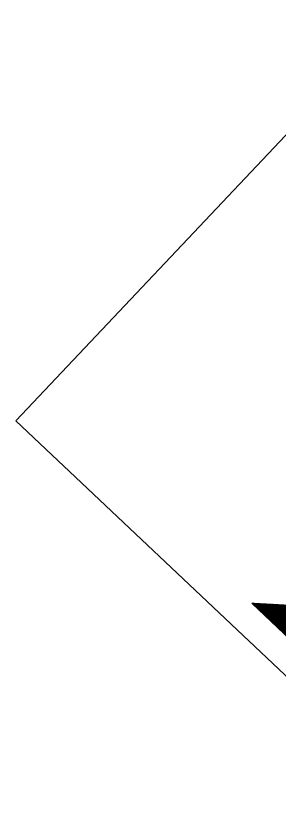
# Model space of a CAD drawing. Extents: x 1929624 to 1935547, y 596315 to 605721.
# Drawn here: x 1930136.16 to 1930148.46, y 599197.21 to 599234.1 of the extents above; entities that cross this region are included whole.
import ezdxf

# ---------------------------------------------------------------- set-up
doc = ezdxf.new("R2010")
doc.units = 0
doc.layers.add('Default', color=7, linetype='Continuous')

msp = doc.modelspace()

# ---------------------------------------------------------------- linework, layer by layer
at = {"layer": 'Default'}
for p, q in [((1930136.155, 599215.119), (1930154.083, 599234.102)), ((1930136.155, 599215.119), (1930155.137, 599197.208)), ((1930155.086, 599199.108), (1930147.224, 599206.579)), ((1930147.224, 599206.579), (1930152.938, 599206.27)), ((1930155.098, 599199.121), (1930147.228, 599206.579)), ((1930147.235, 599206.579), (1930147.23, 599206.574)), ((1930147.253, 599206.578), (1930147.24, 599206.564)), ((1930155.107, 599199.131), (1930147.249, 599206.578)), ((1930147.271, 599206.577), (1930147.25, 599206.555)), ((1930147.289, 599206.576), (1930147.26, 599206.545)), ((1930155.116, 599199.141), (1930147.27, 599206.577)), ((1930147.307, 599206.575), (1930147.27, 599206.536)), ((1930147.325, 599206.574), (1930147.28, 599206.526)), ((1930147.343, 599206.573), (1930147.29, 599206.517)), ((1930155.126, 599199.151), (1930147.291, 599206.576)), ((1930147.361, 599206.572), (1930147.3, 599206.508)), ((1930147.379, 599206.571), (1930147.31, 599206.498)), ((1930155.135, 599199.161), (1930147.313, 599206.575)), ((1930147.397, 599206.57), (1930147.319, 599206.489)), ((1930147.415, 599206.569), (1930147.329, 599206.479)), ((1930155.144, 599199.171), (1930147.334, 599206.574)), ((1930147.433, 599206.568), (1930147.339, 599206.47)), ((1930147.45, 599206.567), (1930147.349, 599206.46)), ((1930155.153, 599199.181), (1930147.355, 599206.572)), ((1930147.468, 599206.566), (1930147.359, 599206.451)), ((1930147.486, 599206.565), (1930147.369, 599206.442)), ((1930155.163, 599199.192), (1930147.376, 599206.571)), ((1930147.504, 599206.564), (1930147.379, 599206.432)), ((1930147.522, 599206.563), (1930147.389, 599206.423)), ((1930155.172, 599199.202), (1930147.397, 599206.57)), ((1930147.54, 599206.562), (1930147.399, 599206.413)), ((1930147.558, 599206.561), (1930147.409, 599206.404)), ((1930155.181, 599199.212), (1930147.418, 599206.569)), ((1930147.576, 599206.56), (1930147.419, 599206.394)), ((1930147.594, 599206.559), (1930147.429, 599206.385)), ((1930155.19, 599199.222), (1930147.439, 599206.568)), ((1930147.612, 599206.558), (1930147.439, 599206.376)), ((1930147.63, 599206.557), (1930147.449, 599206.366)), ((1930147.648, 599206.557), (1930147.458, 599206.357)), ((1930155.2, 599199.232), (1930147.46, 599206.567)), ((1930147.666, 599206.556), (1930147.468, 599206.347)), ((1930147.684, 599206.555), (1930147.478, 599206.338)), ((1930155.209, 599199.242), (1930147.481, 599206.566)), ((1930147.702, 599206.554), (1930147.488, 599206.328)), ((1930147.72, 599206.553), (1930147.498, 599206.319)), ((1930155.218, 599199.252), (1930147.503, 599206.564)), ((1930147.738, 599206.552), (1930147.508, 599206.309)), ((1930147.756, 599206.551), (1930147.518, 599206.3)), ((1930155.227, 599199.262), (1930147.524, 599206.563)), ((1930147.773, 599206.55), (1930147.528, 599206.291)), ((1930147.791, 599206.549), (1930147.538, 599206.281)), ((1930155.237, 599199.272), (1930147.545, 599206.562)), ((1930147.809, 599206.548), (1930147.548, 599206.272)), ((1930147.827, 599206.547), (1930147.558, 599206.262)), ((1930155.246, 599199.283), (1930147.566, 599206.561)), ((1930147.845, 599206.546), (1930147.568, 599206.253)), ((1930147.863, 599206.545), (1930147.578, 599206.243)), ((1930155.255, 599199.293), (1930147.587, 599206.56)), ((1930147.881, 599206.544), (1930147.587, 599206.234)), ((1930147.899, 599206.543), (1930147.597, 599206.225)), ((1930147.917, 599206.542), (1930147.607, 599206.215)), ((1930155.264, 599199.303), (1930147.608, 599206.559)), ((1930147.935, 599206.541), (1930147.617, 599206.206)), ((1930147.953, 599206.54), (1930147.627, 599206.196)), ((1930155.273, 599199.313), (1930147.629, 599206.558)), ((1930147.971, 599206.539), (1930147.637, 599206.187)), ((1930147.989, 599206.538), (1930147.647, 599206.177)), ((1930155.283, 599199.323), (1930147.65, 599206.556)), ((1930148.007, 599206.537), (1930147.657, 599206.168)), ((1930148.025, 599206.536), (1930147.667, 599206.159)), ((1930155.292, 599199.333), (1930147.671, 599206.555)), ((1930148.043, 599206.535), (1930147.677, 599206.149)), ((1930148.061, 599206.534), (1930147.687, 599206.14)), ((1930155.301, 599199.343), (1930147.693, 599206.554)), ((1930148.079, 599206.533), (1930147.697, 599206.13)), ((1930148.097, 599206.532), (1930147.707, 599206.121)), ((1930155.31, 599199.353), (1930147.714, 599206.553)), ((1930148.114, 599206.531), (1930147.717, 599206.111)), ((1930148.132, 599206.53), (1930147.726, 599206.102)), ((1930155.32, 599199.364), (1930147.735, 599206.552)), ((1930148.15, 599206.529), (1930147.736, 599206.093)), ((1930148.168, 599206.528), (1930147.746, 599206.083)), ((1930155.329, 599199.374), (1930147.756, 599206.551)), ((1930148.186, 599206.527), (1930147.756, 599206.074)), ((1930148.204, 599206.526), (1930147.766, 599206.064)), ((1930148.222, 599206.525), (1930147.776, 599206.055)), ((1930155.338, 599199.384), (1930147.777, 599206.55)), ((1930148.24, 599206.524), (1930147.786, 599206.045)), ((1930148.258, 599206.524), (1930147.796, 599206.036)), ((1930155.347, 599199.394), (1930147.798, 599206.548)), ((1930148.276, 599206.523), (1930147.806, 599206.026)), ((1930148.294, 599206.522), (1930147.816, 599206.017)), ((1930155.357, 599199.404), (1930147.819, 599206.547)), ((1930148.312, 599206.521), (1930147.826, 599206.008)), ((1930148.33, 599206.52), (1930147.836, 599205.998)), ((1930155.366, 599199.414), (1930147.84, 599206.546)), ((1930148.348, 599206.519), (1930147.846, 599205.989)), ((1930148.366, 599206.518), (1930147.855, 599205.979)), ((1930155.375, 599199.424), (1930147.861, 599206.545)), ((1930148.384, 599206.517), (1930147.865, 599205.97)), ((1930148.402, 599206.516), (1930147.875, 599205.96)), ((1930155.384, 599199.434), (1930147.883, 599206.544)), ((1930148.42, 599206.515), (1930147.885, 599205.951)), ((1930148.437, 599206.514), (1930147.895, 599205.942)), ((1930155.394, 599199.444), (1930147.904, 599206.543)), ((1930148.455, 599206.513), (1930147.905, 599205.932)), ((1930148.473, 599206.512), (1930147.915, 599205.923)), ((1930155.403, 599199.455), (1930147.925, 599206.542)), ((1930148.491, 599206.511), (1930147.925, 599205.913)), ((1930148.509, 599206.51), (1930147.935, 599205.904)), ((1930148.527, 599206.509), (1930147.945, 599205.894)), ((1930155.412, 599199.465), (1930147.946, 599206.54)), ((1930148.545, 599206.508), (1930147.955, 599205.885)), ((1930148.563, 599206.507), (1930147.965, 599205.876)), ((1930155.421, 599199.475), (1930147.967, 599206.539)), ((1930148.581, 599206.506), (1930147.975, 599205.866)), ((1930148.599, 599206.505), (1930147.985, 599205.857)), ((1930155.43, 599199.485), (1930147.988, 599206.538)), ((1930148.617, 599206.504), (1930147.994, 599205.847)), ((1930148.635, 599206.503), (1930148.004, 599205.838)), ((1930155.44, 599199.495), (1930148.009, 599206.537)), ((1930148.653, 599206.502), (1930148.014, 599205.828)), ((1930148.671, 599206.501), (1930148.024, 599205.819)), ((1930155.449, 599199.505), (1930148.03, 599206.536)), ((1930148.689, 599206.5), (1930148.034, 599205.81)), ((1930148.707, 599206.499), (1930148.044, 599205.8)), ((1930155.458, 599199.515), (1930148.051, 599206.535)), ((1930148.725, 599206.498), (1930148.054, 599205.791)), ((1930148.743, 599206.497), (1930148.064, 599205.781)), ((1930155.467, 599199.525), (1930148.073, 599206.534)), ((1930148.761, 599206.496), (1930148.074, 599205.772)), ((1930148.778, 599206.495), (1930148.084, 599205.762)), ((1930155.477, 599199.535), (1930148.094, 599206.532)), ((1930148.796, 599206.494), (1930148.094, 599205.753)), ((1930148.814, 599206.493), (1930148.104, 599205.743)), ((1930148.832, 599206.492), (1930148.114, 599205.734)), ((1930155.486, 599199.546), (1930148.115, 599206.531)), ((1930148.85, 599206.491), (1930148.123, 599205.725)), ((1930148.868, 599206.49), (1930148.133, 599205.715)), ((1930155.495, 599199.556), (1930148.136, 599206.53)), ((1930148.886, 599206.49), (1930148.143, 599205.706)), ((1930148.904, 599206.489), (1930148.153, 599205.696)), ((1930155.504, 599199.566), (1930148.157, 599206.529)), ((1930148.922, 599206.488), (1930148.163, 599205.687)), ((1930148.94, 599206.487), (1930148.173, 599205.677)), ((1930155.514, 599199.576), (1930148.178, 599206.528)), ((1930148.958, 599206.486), (1930148.183, 599205.668)), ((1930148.976, 599206.485), (1930148.193, 599205.659)), ((1930155.523, 599199.586), (1930148.199, 599206.527)), ((1930148.994, 599206.484), (1930148.203, 599205.649)), ((1930149.012, 599206.483), (1930148.213, 599205.64)), ((1930155.532, 599199.596), (1930148.22, 599206.526)), ((1930149.03, 599206.482), (1930148.223, 599205.63)), ((1930149.048, 599206.481), (1930148.233, 599205.621)), ((1930155.541, 599199.606), (1930148.241, 599206.524)), ((1930149.066, 599206.48), (1930148.243, 599205.611)), ((1930149.084, 599206.479), (1930148.253, 599205.602)), ((1930149.101, 599206.478), (1930148.262, 599205.593)), ((1930155.55, 599199.616), (1930148.263, 599206.523)), ((1930149.119, 599206.477), (1930148.272, 599205.583)), ((1930149.137, 599206.476), (1930148.282, 599205.574)), ((1930155.56, 599199.627), (1930148.284, 599206.522)), ((1930149.155, 599206.475), (1930148.292, 599205.564)), ((1930149.173, 599206.474), (1930148.302, 599205.555)), ((1930155.569, 599199.637), (1930148.305, 599206.521)), ((1930149.191, 599206.473), (1930148.312, 599205.545)), ((1930149.209, 599206.472), (1930148.322, 599205.536)), ((1930155.578, 599199.647), (1930148.326, 599206.52)), ((1930149.227, 599206.471), (1930148.332, 599205.527)), ((1930149.245, 599206.47), (1930148.342, 599205.517)), ((1930155.587, 599199.657), (1930148.347, 599206.519)), ((1930149.263, 599206.469), (1930148.352, 599205.508)), ((1930149.281, 599206.468), (1930148.362, 599205.498)), ((1930155.597, 599199.667), (1930148.368, 599206.518)), ((1930149.299, 599206.467), (1930148.372, 599205.489)), ((1930149.317, 599206.466), (1930148.382, 599205.479)), ((1930155.606, 599199.677), (1930148.389, 599206.516)), ((1930149.335, 599206.465), (1930148.391, 599205.47)), ((1930149.353, 599206.464), (1930148.401, 599205.46)), ((1930155.615, 599199.687), (1930148.41, 599206.515)), ((1930149.371, 599206.463), (1930148.411, 599205.451)), ((1930149.389, 599206.462), (1930148.421, 599205.442)), ((1930155.624, 599199.697), (1930148.431, 599206.514)), ((1930149.407, 599206.461), (1930148.431, 599205.432)), ((1930149.424, 599206.46), (1930148.441, 599205.423)), ((1930149.442, 599206.459), (1930148.451, 599205.413)), ((1930155.634, 599199.707), (1930148.453, 599206.513))]:
    msp.add_line(p, q, dxfattribs=at)

doc.saveas('drawing.dxf')
